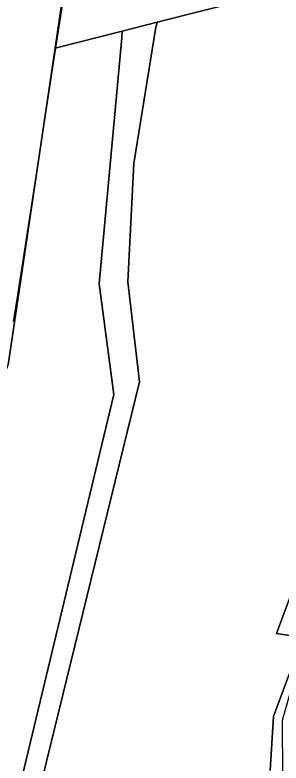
# Model space of a CAD drawing. Extents: x -477304 to -465429, y -1159113 to -1149210.
# Drawn here: x -470157.2 to -470053.7, y -1153181.9 to -1152891.3 of the extents above; entities that cross this region are included whole.
import ezdxf

# ---------------------------------------------------------------- set-up
doc = ezdxf.new("R2010")
doc.units = 0
for name, color, linetype in [('BPEJ_s', 7, 'Continuous'), ('ostatni_s', 7, 'Continuous'), ('PUPFL_s', 7, 'Continuous')]:
    doc.layers.add(name, color=color, linetype=linetype)

msp = doc.modelspace()

# ---------------------------------------------------------------- linework, layer by layer
at = {"layer": 'BPEJ_s'}
msp.add_lwpolyline([(-470157.7, -1153010.38), (-470156.09, -1153000), (-470147.64, -1152945.49), (-470141.24, -1152904.2), (-470133.28, -1152852.86)], dxfattribs=at)
msp.add_lwpolyline([(-470157.7, -1153010.38), (-470156.09, -1153000), (-470147.64, -1152945.49), (-470141.24, -1152904.2), (-470133.28, -1152852.86)], dxfattribs=at)
at = {"layer": 'ostatni_s'}
msp.add_lwpolyline([(-470179.29, -1153282.56), (-470155.11, -1153190.31), (-470118.74, -1153038.75), (-470124.38, -1152995.76), (-470115.58, -1152900.19), (-470115.42, -1152897.62), (-470101.93, -1152894.18), (-470102.48, -1152896.85), (-470110.92, -1152949.04), (-470113.34, -1152994.92), (-470108.78, -1153033.81), (-470170.24, -1153283.85)], dxfattribs=at)
at = {"layer": 'PUPFL_s'}
for points in [[(-469957.98, -1152515.43), (-469950.92, -1152540.08), (-469940.47, -1152562.2), (-469939.74, -1152580.73), (-469950.42, -1152627.31), (-469951.36, -1152635.35), (-469953.82, -1152641.86), (-469963.01, -1152647), (-469979.9, -1152686.71), (-469983.3, -1152721.39), (-469989.35, -1152737.71), (-469999.62, -1152744.59), (-470121.23, -1152765.28), (-470121.99, -1152770.53), (-470128.8, -1152817.24), (-470129.51, -1152822.09), (-470131.85, -1152838.19), (-470133.97, -1152852.7), (-470141.49, -1152904.26), (-470159.83, -1153027.2)], [(-470170.24, -1153283.85), (-470108.78, -1153033.81), (-470113.34, -1152994.92), (-470110.92, -1152949.04), (-470102.48, -1152896.85), (-470101.93, -1152894.18), (-470065.79, -1152884.97)], [(-469969.3, -1152887.64), (-469984.52, -1152896.36), (-469985.1, -1152903.92), (-469987.35, -1152907.1), (-469983.9, -1152917.66), (-469969.56, -1152926.78), (-469967.04, -1152936.86), (-469961.33, -1152942.85), (-469960.15, -1152946.64), (-469951.19, -1152975.85), (-469948.29, -1152979.51), (-469946.86, -1152987.7), (-469946.92, -1152990.73), (-469950.96, -1152980.31), (-469953.12, -1152979.95), (-469961.05, -1152967.76), (-469985.78, -1152967.83), (-469986.18, -1152985.21), (-470003.3, -1152991.72), (-470055.48, -1153131.52), (-470045.27, -1153133.1), (-470056.66, -1153163.83), (-470057.91, -1153184.76)], [(-470057.91, -1153184.76), (-470056.66, -1153163.83), (-470045.27, -1153133.1), (-469996.34, -1153139.44), (-469995.36, -1153144.2), (-470025.87, -1153144.95), (-470028.33, -1153153.65), (-470048.92, -1153150.28), (-470053.27, -1153165.39), (-470053.15, -1153186.77)]]:
    msp.add_lwpolyline(points, dxfattribs=at)
for points in [[(-470065.79, -1152884.97), (-470101.93, -1152894.18), (-470115.42, -1152897.62), (-470141.49, -1152904.26), (-470133.97, -1152852.7), (-470090.7, -1152862.72)], [(-470196.55, -1153131.39), (-470159.83, -1153027.2), (-470141.49, -1152904.26), (-470115.42, -1152897.62), (-470115.58, -1152900.19), (-470124.38, -1152995.76), (-470118.74, -1153038.75), (-470155.11, -1153190.31), (-470179.29, -1153282.56), (-470174.04, -1153331.98), (-470175.41, -1153340.17), (-470185.28, -1153311.54), (-470195.58, -1153261.94), (-470198.63, -1153232.32), (-470198.2, -1153227.07), (-470192.35, -1153174.17), (-470195.81, -1153138.94)], [(-470016.01, -1153133.51), (-470007.08, -1153134.36), (-470001.49, -1153134.9), (-469996.97, -1153136.41), (-469988.64, -1153139.19), (-469988.78, -1153140.32), (-469996.34, -1153139.44), (-470045.27, -1153133.1), (-470055.48, -1153131.52), (-470003.3, -1152991.72), (-469979.81, -1153001.85), (-470001, -1153063.03), (-470010.48, -1153106.13)]]:
    msp.add_lwpolyline(points, close=True, dxfattribs=at)

doc.saveas('drawing.dxf')
